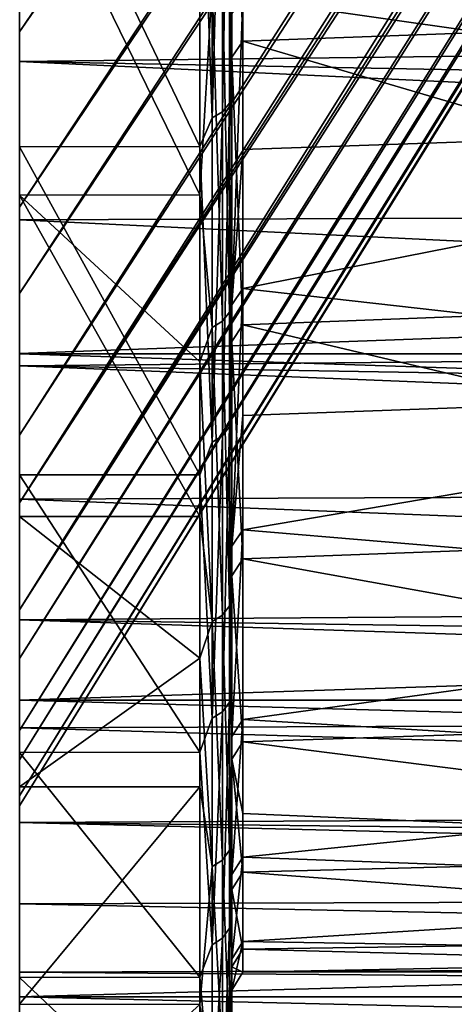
# Model space of a CAD drawing. Header units: millimetres. Extents: x -41 to 9, y -3 to 403.
# Tile 256 of 505: x -40.88 to -38.83, y 300.7 to 305.33. Entities that reach past the tile are written whole.
import ezdxf

# ---------------------------------------------------------------- set-up
doc = ezdxf.new("R2010")
doc.units = ezdxf.units.MM
doc.header["$LTSCALE"] = 81.481481
for name, color, linetype in [('1141', 7, 'CONTINUOUS'), ('1146', 7, 'CONTINUOUS'), ('1147', 7, 'CONTINUOUS'), ('1148', 7, 'CONTINUOUS'), ('1149', 7, 'CONTINUOUS'), ('1150', 7, 'CONTINUOUS'), ('1152', 7, 'CONTINUOUS'), ('1222', 7, 'CONTINUOUS'), ('1224', 7, 'CONTINUOUS'), ('1225', 7, 'CONTINUOUS')]:
    doc.layers.add(name, color=color, linetype=linetype)

msp = doc.modelspace()

# ---------------------------------------------------------------- linework, layer by layer
at = {"layer": '1141', "linetype": 'Continuous'}
for points in [[(-40.875, 305.2783, 67.351), (-40.875, 306.7471, 70.1624), (-27.06, 325.5943, 58.0746), (-40.875, 305.2783, 67.351)], [(-27.06, 325.1783, 57.1555), (-40.875, 305.2783, 67.351), (-27.06, 325.5943, 58.0746), (-27.06, 325.1783, 57.1555)], [(-40.875, 305.7693, 33.6445), (-40.875, 304.453, 36.5305), (-27.06, 325.3661, 44.4105), (-40.875, 305.7693, 33.6445)], [(-27.06, 325.3661, 44.4105), (-40.875, 304.453, 36.5305), (-27.06, 324.9814, 45.3418), (-27.06, 325.3661, 44.4105)], [(-40.875, 304.0467, 64.4281), (-40.875, 305.2783, 67.351), (-27.06, 325.1783, 57.1555), (-40.875, 304.0467, 64.4281)], [(-27.06, 324.8209, 56.2123), (-40.875, 304.0467, 64.4281), (-27.06, 325.1783, 57.1555), (-27.06, 324.8209, 56.2123)], [(-40.875, 304.453, 36.5305), (-40.875, 303.3795, 39.5155), (-27.06, 324.9814, 45.3418), (-40.875, 304.453, 36.5305)], [(-27.06, 324.9814, 45.3418), (-40.875, 303.3795, 39.5155), (-27.06, 324.6557, 46.2961), (-27.06, 324.9814, 45.3418)], [(-40.875, 303.0607, 61.4137), (-40.875, 304.0467, 64.4281), (-27.06, 324.8209, 56.2123), (-40.875, 303.0607, 61.4137)], [(-27.06, 324.5235, 55.2487), (-40.875, 303.0607, 61.4137), (-27.06, 324.8209, 56.2123), (-27.06, 324.5235, 55.2487)], [(-40.875, 303.3795, 39.5155), (-40.875, 302.5564, 42.578), (-27.06, 324.6557, 46.2961), (-40.875, 303.3795, 39.5155)], [(-27.06, 324.6557, 46.2961), (-40.875, 302.5564, 42.578), (-27.06, 324.3905, 47.2693), (-27.06, 324.6557, 46.2961)], [(-27.06, 324.2874, 54.2692), (-40.875, 303.0607, 61.4137), (-27.06, 324.5235, 55.2487), (-27.06, 324.2874, 54.2692)], [(-27.06, 324.3905, 47.2693), (-40.875, 302.5564, 42.578), (-27.06, 324.187, 48.2573), (-27.06, 324.3905, 47.2693)], [(-40.875, 302.327, 58.328), (-40.875, 303.0607, 61.4137), (-27.06, 324.2874, 54.2692), (-40.875, 302.327, 58.328)], [(-27.06, 324.1132, 53.2769), (-40.875, 302.327, 58.328), (-27.06, 324.2874, 54.2692), (-27.06, 324.1132, 53.2769)], [(-40.875, 302.5564, 42.578), (-40.875, 301.9888, 45.6989), (-27.06, 324.187, 48.2573), (-40.875, 302.5564, 42.578)], [(-27.06, 324.187, 48.2573), (-40.875, 301.9888, 45.6989), (-27.06, 324.046, 49.2555), (-27.06, 324.187, 48.2573)], [(-40.875, 301.8505, 55.1918), (-40.875, 302.327, 58.328), (-27.06, 324.1132, 53.2769), (-40.875, 301.8505, 55.1918)], [(-27.06, 324.0016, 52.2752), (-40.875, 301.8505, 55.1918), (-27.06, 324.1132, 53.2769), (-27.06, 324.0016, 52.2752)], [(-40.875, 301.9888, 45.6989), (-40.875, 301.6809, 48.8552), (-27.06, 324.046, 49.2555), (-40.875, 301.9888, 45.6989)], [(-27.06, 324.046, 49.2555), (-40.875, 301.6809, 48.8552), (-27.06, 323.968, 50.2605), (-27.06, 324.046, 49.2555)], [(-40.875, 301.6347, 52.0273), (-40.875, 301.8505, 55.1918), (-27.06, 324.0016, 52.2752), (-40.875, 301.6347, 52.0273)], [(-27.06, 323.9532, 51.2683), (-40.875, 301.6347, 52.0273), (-27.06, 324.0016, 52.2752), (-27.06, 323.9532, 51.2683)], [(-40.875, 301.6809, 48.8552), (-40.875, 301.6347, 52.0273), (-27.06, 323.968, 50.2605), (-40.875, 301.6809, 48.8552)], [(-27.06, 323.968, 50.2605), (-40.875, 301.6347, 52.0273), (-27.06, 323.9532, 51.2683), (-27.06, 323.968, 50.2605)]]:
    msp.add_3dface(points, dxfattribs=at)
at = {"layer": '1146', "linetype": 'Continuous'}
for points in [[(-40.875, 318.361, 85.6479), (-40.875, 321.2193, 87.2768), (-40.875, 303.1919, 68.7168), (-40.875, 318.361, 85.6479)], [(-40.875, 321.2193, 87.2768), (-40.875, 312.4707, 77.7412), (-40.875, 303.1919, 68.7168), (-40.875, 321.2193, 87.2768)], [(-40.875, 315.6427, 83.7939), (-40.875, 318.361, 85.6479), (-40.875, 304.7369, 71.6213), (-40.875, 315.6427, 83.7939)], [(-40.875, 318.361, 85.6479), (-40.875, 303.1919, 68.7168), (-40.875, 304.7369, 71.6213), (-40.875, 318.361, 85.6479)], [(-40.875, 315.6427, 83.7939), (-40.875, 304.7369, 71.6213), (-40.875, 306.5111, 74.3926), (-40.875, 315.6427, 83.7939)], [(-40.875, 312.4707, 77.7412), (-40.875, 310.3559, 75.3758), (-40.875, 303.1919, 68.7168), (-40.875, 312.4707, 77.7412)], [(-40.875, 310.3559, 75.3758), (-40.875, 308.4432, 72.8432), (-40.875, 303.1919, 68.7168), (-40.875, 310.3559, 75.3758)], [(-40.875, 308.4432, 72.8432), (-40.875, 306.7471, 70.1624), (-40.875, 301.8856, 65.6976), (-40.875, 308.4432, 72.8432)], [(-40.875, 308.4432, 72.8432), (-40.875, 301.8856, 65.6976), (-40.875, 303.1919, 68.7168), (-40.875, 308.4432, 72.8432)], [(-40.875, 305.7693, 33.6445), (-40.875, 307.3194, 30.877), (-40.875, 304.5092, 30.7732), (-40.875, 305.7693, 33.6445)], [(-40.875, 307.3194, 30.877), (-40.875, 306.2518, 27.983), (-40.875, 304.5092, 30.7732), (-40.875, 307.3194, 30.877)], [(-40.875, 306.7471, 70.1624), (-40.875, 305.2783, 67.351), (-40.875, 301.8856, 65.6976), (-40.875, 306.7471, 70.1624)], [(-40.875, 305.7693, 33.6445), (-40.875, 304.5092, 30.7732), (-40.875, 302.9968, 33.6944), (-40.875, 305.7693, 33.6445)], [(-40.875, 304.453, 36.5305), (-40.875, 305.7693, 33.6445), (-40.875, 302.9968, 33.6944), (-40.875, 304.453, 36.5305)], [(-40.875, 305.2783, 67.351), (-40.875, 304.0467, 64.4281), (-40.875, 300.8265, 62.5826), (-40.875, 305.2783, 67.351)], [(-40.875, 305.2783, 67.351), (-40.875, 300.8265, 62.5826), (-40.875, 301.8856, 65.6976), (-40.875, 305.2783, 67.351)], [(-40.875, 304.453, 36.5305), (-40.875, 302.9968, 33.6944), (-40.875, 301.7244, 36.7276), (-40.875, 304.453, 36.5305)], [(-40.875, 303.3795, 39.5155), (-40.875, 304.453, 36.5305), (-40.875, 301.7244, 36.7276), (-40.875, 303.3795, 39.5155)], [(-40.875, 304.0467, 64.4281), (-40.875, 303.0607, 61.4137), (-40.875, 300.0217, 59.3938), (-40.875, 304.0467, 64.4281)], [(-40.875, 304.0467, 64.4281), (-40.875, 300.0217, 59.3938), (-40.875, 300.8265, 62.5826), (-40.875, 304.0467, 64.4281)], [(-40.875, 302.5564, 42.578), (-40.875, 303.3795, 39.5155), (-40.875, 300.7002, 39.8533), (-40.875, 302.5564, 42.578)], [(-40.875, 303.3795, 39.5155), (-40.875, 301.7244, 36.7276), (-40.875, 300.7002, 39.8533), (-40.875, 303.3795, 39.5155)], [(-40.875, 303.0607, 61.4137), (-40.875, 302.327, 58.328), (-40.875, 299.4759, 56.1494), (-40.875, 303.0607, 61.4137)], [(-40.875, 303.0607, 61.4137), (-40.875, 299.4759, 56.1494), (-40.875, 300.0217, 59.3938), (-40.875, 303.0607, 61.4137)], [(-40.875, 301.9888, 45.6989), (-40.875, 302.5564, 42.578), (-40.875, 299.9307, 43.0517), (-40.875, 301.9888, 45.6989)], [(-40.875, 302.5564, 42.578), (-40.875, 300.7002, 39.8533), (-40.875, 299.9307, 43.0517), (-40.875, 302.5564, 42.578)], [(-40.875, 302.327, 58.328), (-40.875, 299.1929, 52.8726), (-40.875, 299.4759, 56.1494), (-40.875, 302.327, 58.328)], [(-40.875, 302.327, 58.328), (-40.875, 301.8505, 55.1918), (-40.875, 299.1929, 52.8726), (-40.875, 302.327, 58.328)], [(-40.875, 301.6809, 48.8552), (-40.875, 301.9888, 45.6989), (-40.875, 299.421, 46.302), (-40.875, 301.6809, 48.8552)], [(-40.875, 301.9888, 45.6989), (-40.875, 299.9307, 43.0517), (-40.875, 299.421, 46.302), (-40.875, 301.9888, 45.6989)], [(-40.875, 301.8505, 55.1918), (-40.875, 301.6347, 52.0273), (-40.875, 299.1746, 49.5823), (-40.875, 301.8505, 55.1918)], [(-40.875, 301.8505, 55.1918), (-40.875, 299.1746, 49.5823), (-40.875, 299.1929, 52.8726), (-40.875, 301.8505, 55.1918)], [(-40.875, 301.6347, 52.0273), (-40.875, 301.6809, 48.8552), (-40.875, 299.1746, 49.5823), (-40.875, 301.6347, 52.0273)], [(-40.875, 301.6809, 48.8552), (-40.875, 299.421, 46.302), (-40.875, 299.1746, 49.5823), (-40.875, 301.6809, 48.8552)]]:
    msp.add_3dface(points, dxfattribs=at)
at = {"layer": '1147', "linetype": 'Continuous'}
for points in [[(-40.025, 304.7379, 71.623), (-40.025, 306.5118, 74.3936), (-40.875, 306.5111, 74.3926), (-40.025, 304.7379, 71.623)], [(-40.875, 304.7369, 71.6213), (-40.025, 304.7379, 71.623), (-40.875, 306.5111, 74.3926), (-40.875, 304.7369, 71.6213)], [(-40.025, 306.2526, 27.9819), (-40.025, 304.51, 30.7717), (-40.875, 306.2518, 27.983), (-40.025, 306.2526, 27.9819)], [(-40.875, 306.2518, 27.983), (-40.025, 304.51, 30.7717), (-40.875, 304.5092, 30.7732), (-40.875, 306.2518, 27.983)], [(-40.025, 303.1929, 68.719), (-40.025, 304.7379, 71.623), (-40.875, 304.7369, 71.6213), (-40.025, 303.1929, 68.719)], [(-40.875, 303.1919, 68.7168), (-40.025, 303.1929, 68.719), (-40.875, 304.7369, 71.6213), (-40.875, 303.1919, 68.7168)], [(-40.025, 304.51, 30.7717), (-40.025, 303.7242, 32.2173), (-40.875, 304.5092, 30.7732), (-40.025, 304.51, 30.7717)], [(-40.875, 304.5092, 30.7732), (-40.025, 302.9969, 33.6941), (-40.875, 302.9968, 33.6944), (-40.875, 304.5092, 30.7732)], [(-40.025, 303.7242, 32.2173), (-40.025, 302.9969, 33.6941), (-40.875, 304.5092, 30.7732), (-40.025, 303.7242, 32.2173)], [(-40.025, 301.8867, 65.7002), (-40.025, 303.1929, 68.719), (-40.875, 303.1919, 68.7168), (-40.025, 301.8867, 65.7002)], [(-40.875, 301.8856, 65.6976), (-40.025, 301.8867, 65.7002), (-40.875, 303.1919, 68.7168), (-40.875, 301.8856, 65.6976)], [(-40.025, 302.9969, 33.6941), (-40.025, 302.3298, 35.1988), (-40.875, 302.9968, 33.6944), (-40.025, 302.9969, 33.6941)], [(-40.875, 302.9968, 33.6944), (-40.025, 302.3298, 35.1988), (-40.875, 301.7244, 36.7276), (-40.875, 302.9968, 33.6944)], [(-40.025, 302.3298, 35.1988), (-40.025, 301.724, 36.7288), (-40.875, 301.7244, 36.7276), (-40.025, 302.3298, 35.1988)], [(-40.025, 300.8274, 62.5857), (-40.025, 301.8867, 65.7002), (-40.875, 301.8856, 65.6976), (-40.025, 300.8274, 62.5857)], [(-40.875, 300.8265, 62.5826), (-40.025, 300.8274, 62.5857), (-40.875, 301.8856, 65.6976), (-40.875, 300.8265, 62.5826)], [(-40.875, 301.7244, 36.7276), (-40.025, 301.724, 36.7288), (-40.875, 300.7002, 39.8533), (-40.875, 301.7244, 36.7276)], [(-40.025, 301.724, 36.7288), (-40.025, 300.6997, 39.8552), (-40.875, 300.7002, 39.8533), (-40.025, 301.724, 36.7288)], [(-40.025, 300.0219, 59.3951), (-40.025, 300.8274, 62.5857), (-40.875, 300.8265, 62.5826), (-40.025, 300.0219, 59.3951)], [(-40.875, 300.0217, 59.3938), (-40.025, 300.0219, 59.3951), (-40.875, 300.8265, 62.5826), (-40.875, 300.0217, 59.3938)], [(-40.875, 300.7002, 39.8533), (-40.025, 300.6997, 39.8552), (-40.875, 299.9307, 43.0517), (-40.875, 300.7002, 39.8533)]]:
    msp.add_3dface(points, dxfattribs=at)
at = {"layer": '1148', "linetype": 'Continuous'}
for points in [[(-39.8864, 306.6813, 74.4739), (-39.9189, 306.6415, 74.502), (-39.9189, 304.9004, 71.8122), (-39.8864, 306.6813, 74.4739)], [(-39.8864, 304.9423, 71.7874), (-39.8864, 306.6813, 74.4739), (-39.9189, 304.9004, 71.8122), (-39.8864, 304.9423, 71.7874)], [(-39.8864, 304.9423, 71.7874), (-39.875, 306.6341, 74.3068), (-39.8864, 306.6813, 74.4739), (-39.8864, 304.9423, 71.7874)], [(-39.9676, 306.6149, 74.5207), (-40.025, 306.5118, 74.3936), (-39.9676, 304.8724, 71.8288), (-39.9676, 306.6149, 74.5207)], [(-39.9189, 306.6415, 74.502), (-39.9676, 304.8724, 71.8288), (-39.9189, 304.9004, 71.8122), (-39.9189, 306.6415, 74.502)], [(-39.9676, 306.6149, 74.5207), (-39.9676, 304.8724, 71.8288), (-39.9189, 306.6415, 74.502), (-39.9676, 306.6149, 74.5207)], [(-39.875, 304.8668, 71.5462), (-39.875, 306.6341, 74.3068), (-39.8864, 304.9423, 71.7874), (-39.875, 304.8668, 71.5462)], [(-40.025, 306.5118, 74.3936), (-40.025, 304.7379, 71.623), (-39.9676, 304.8724, 71.8288), (-40.025, 306.5118, 74.3936)], [(-39.875, 306.3722, 28.0728), (-39.875, 304.6367, 30.8523), (-39.8864, 305.5625, 29.2006), (-39.875, 306.3722, 28.0728)], [(-40.025, 304.51, 30.7717), (-40.025, 306.2526, 27.9819), (-39.9676, 305.4938, 29.1572), (-40.025, 304.51, 30.7717)], [(-39.8864, 305.5625, 29.2006), (-39.8864, 303.9583, 31.9698), (-39.9189, 305.5213, 29.1746), (-39.8864, 305.5625, 29.2006)], [(-39.8864, 305.5625, 29.2006), (-39.875, 304.6367, 30.8523), (-39.8864, 303.9583, 31.9698), (-39.8864, 305.5625, 29.2006)], [(-39.9676, 303.8864, 31.9318), (-40.025, 304.51, 30.7717), (-39.9676, 305.4938, 29.1572), (-39.9676, 303.8864, 31.9318)], [(-39.9189, 303.9152, 31.947), (-39.9676, 305.4938, 29.1572), (-39.9189, 305.5213, 29.1746), (-39.9189, 303.9152, 31.947)], [(-39.9676, 303.8864, 31.9318), (-39.9676, 305.4938, 29.1572), (-39.9189, 303.9152, 31.947), (-39.9676, 303.8864, 31.9318)], [(-39.8864, 303.9583, 31.9698), (-39.9189, 303.9152, 31.947), (-39.9189, 305.5213, 29.1746), (-39.8864, 303.9583, 31.9698)], [(-39.8864, 303.4194, 68.9727), (-39.8864, 304.9423, 71.7874), (-39.9189, 303.3757, 68.9942), (-39.8864, 303.4194, 68.9727)], [(-39.8864, 304.9423, 71.7874), (-39.9189, 304.9004, 71.8122), (-39.9189, 303.3757, 68.9942), (-39.8864, 304.9423, 71.7874)], [(-39.8864, 303.4194, 68.9727), (-39.875, 304.8668, 71.5462), (-39.8864, 304.9423, 71.7874), (-39.8864, 303.4194, 68.9727)], [(-39.9189, 304.9004, 71.8122), (-39.9676, 303.3465, 69.0085), (-39.9189, 303.3757, 68.9942), (-39.9189, 304.9004, 71.8122)], [(-39.9676, 304.8724, 71.8288), (-39.9676, 303.3465, 69.0085), (-39.9189, 304.9004, 71.8122), (-39.9676, 304.8724, 71.8288)], [(-39.9676, 304.8724, 71.8288), (-40.025, 304.7379, 71.623), (-39.9676, 303.3465, 69.0085), (-39.9676, 304.8724, 71.8288)], [(-39.875, 303.3275, 68.6527), (-39.875, 304.8668, 71.5462), (-39.8864, 303.4194, 68.9727), (-39.875, 303.3275, 68.6527)], [(-40.025, 304.7379, 71.623), (-40.025, 303.1929, 68.719), (-39.9676, 303.3465, 69.0085), (-40.025, 304.7379, 71.623)], [(-39.875, 304.6367, 30.8523), (-39.875, 303.1304, 33.7628), (-39.8864, 303.9583, 31.9698), (-39.875, 304.6367, 30.8523)], [(-40.025, 303.7242, 32.2173), (-40.025, 304.51, 30.7717), (-39.9676, 303.8864, 31.9318), (-40.025, 303.7242, 32.2173)], [(-39.8864, 303.9583, 31.9698), (-39.8864, 302.5763, 34.8562), (-39.9189, 303.9152, 31.947), (-39.8864, 303.9583, 31.9698)], [(-39.8864, 303.9583, 31.9698), (-39.875, 303.1304, 33.7628), (-39.8864, 302.5763, 34.8562), (-39.8864, 303.9583, 31.9698)], [(-39.9189, 302.5315, 34.8369), (-39.9676, 303.8864, 31.9318), (-39.9189, 303.9152, 31.947), (-39.9189, 302.5315, 34.8369)], [(-39.8864, 302.5763, 34.8562), (-39.9189, 302.5315, 34.8369), (-39.9189, 303.9152, 31.947), (-39.8864, 302.5763, 34.8562)], [(-39.9676, 302.5016, 34.824), (-40.025, 303.7242, 32.2173), (-39.9676, 303.8864, 31.9318), (-39.9676, 302.5016, 34.824)], [(-39.9676, 302.5016, 34.824), (-39.9676, 303.8864, 31.9318), (-39.9189, 302.5315, 34.8369), (-39.9676, 302.5016, 34.824)], [(-40.025, 302.9969, 33.6941), (-40.025, 303.7242, 32.2173), (-39.9676, 302.5016, 34.824), (-40.025, 302.9969, 33.6941)], [(-39.8864, 302.1221, 66.0472), (-39.8864, 303.4194, 68.9727), (-39.9189, 302.0768, 66.0652), (-39.8864, 302.1221, 66.0472)], [(-39.8864, 303.4194, 68.9727), (-39.9189, 303.3757, 68.9942), (-39.9189, 302.0768, 66.0652), (-39.8864, 303.4194, 68.9727)], [(-39.8864, 302.1221, 66.0472), (-39.875, 303.3275, 68.6527), (-39.8864, 303.4194, 68.9727), (-39.8864, 302.1221, 66.0472)], [(-39.9676, 303.3465, 69.0085), (-39.9676, 302.0465, 66.0772), (-39.9189, 303.3757, 68.9942), (-39.9676, 303.3465, 69.0085)], [(-39.9189, 303.3757, 68.9942), (-39.9676, 302.0465, 66.0772), (-39.9189, 302.0768, 66.0652), (-39.9189, 303.3757, 68.9942)], [(-39.9676, 303.3465, 69.0085), (-40.025, 303.1929, 68.719), (-39.9676, 302.0465, 66.0772), (-39.9676, 303.3465, 69.0085)], [(-39.875, 302.0261, 65.6449), (-39.875, 303.3275, 68.6527), (-39.8864, 302.1221, 66.0472), (-39.875, 302.0261, 65.6449)], [(-40.025, 303.1929, 68.719), (-40.025, 301.8867, 65.7002), (-39.9676, 302.0465, 66.0772), (-40.025, 303.1929, 68.719)], [(-39.875, 303.1304, 33.7628), (-39.875, 301.8632, 36.7848), (-39.8864, 302.5763, 34.8562), (-39.875, 303.1304, 33.7628)], [(-40.025, 302.3298, 35.1988), (-40.025, 302.9969, 33.6941), (-39.9676, 302.5016, 34.824), (-40.025, 302.3298, 35.1988)], [(-39.8864, 302.5763, 34.8562), (-39.8864, 301.425, 37.8422), (-39.9189, 302.5315, 34.8369), (-39.8864, 302.5763, 34.8562)], [(-39.8864, 302.5763, 34.8562), (-39.875, 301.8632, 36.7848), (-39.8864, 301.425, 37.8422), (-39.8864, 302.5763, 34.8562)], [(-39.9189, 301.3789, 37.8265), (-39.9676, 302.5016, 34.824), (-39.9189, 302.5315, 34.8369), (-39.9189, 301.3789, 37.8265)], [(-39.8864, 301.425, 37.8422), (-39.9189, 301.3789, 37.8265), (-39.9189, 302.5315, 34.8369), (-39.8864, 301.425, 37.8422)], [(-39.9676, 301.3481, 37.816), (-40.025, 302.3298, 35.1988), (-39.9676, 302.5016, 34.824), (-39.9676, 301.3481, 37.816)], [(-39.9676, 301.3481, 37.816), (-39.9676, 302.5016, 34.824), (-39.9189, 301.3789, 37.8265), (-39.9676, 301.3481, 37.816)], [(-40.025, 301.724, 36.7288), (-40.025, 302.3298, 35.1988), (-39.9676, 301.3481, 37.816), (-40.025, 301.724, 36.7288)], [(-39.8864, 302.1221, 66.0472), (-39.9189, 302.0768, 66.0652), (-39.9189, 301.0117, 63.0433), (-39.8864, 302.1221, 66.0472)], [(-39.8864, 301.0582, 63.029), (-39.8864, 302.1221, 66.0472), (-39.9189, 301.0117, 63.0433), (-39.8864, 301.0582, 63.029)], [(-39.8864, 301.0582, 63.029), (-39.875, 302.0261, 65.6449), (-39.8864, 302.1221, 66.0472), (-39.8864, 301.0582, 63.029)], [(-39.9676, 302.0465, 66.0772), (-39.9676, 300.9806, 63.053), (-39.9189, 302.0768, 66.0652), (-39.9676, 302.0465, 66.0772)], [(-39.9189, 302.0768, 66.0652), (-39.9676, 300.9806, 63.053), (-39.9189, 301.0117, 63.0433), (-39.9189, 302.0768, 66.0652)], [(-39.9676, 302.0465, 66.0772), (-40.025, 301.8867, 65.7002), (-39.9676, 300.9806, 63.053), (-39.9676, 302.0465, 66.0772)], [(-39.875, 300.9708, 62.5419), (-39.875, 302.0261, 65.6449), (-39.8864, 301.0582, 63.029), (-39.875, 300.9708, 62.5419)], [(-40.025, 301.8867, 65.7002), (-40.025, 300.8274, 62.5857), (-39.9676, 300.9806, 63.053), (-40.025, 301.8867, 65.7002)], [(-39.875, 301.8632, 36.7848), (-39.875, 300.8432, 39.8988), (-39.8864, 301.425, 37.8422), (-39.875, 301.8632, 36.7848)], [(-40.025, 300.6997, 39.8552), (-40.025, 301.724, 36.7288), (-39.9676, 301.3481, 37.816), (-40.025, 300.6997, 39.8552)], [(-39.8864, 301.425, 37.8422), (-39.8864, 300.5116, 40.9094), (-39.9189, 301.3789, 37.8265), (-39.8864, 301.425, 37.8422)], [(-39.8864, 301.425, 37.8422), (-39.875, 300.8432, 39.8988), (-39.8864, 300.5116, 40.9094), (-39.8864, 301.425, 37.8422)], [(-39.9189, 300.4644, 40.8973), (-39.9676, 301.3481, 37.816), (-39.9189, 301.3789, 37.8265), (-39.9189, 300.4644, 40.8973)], [(-39.8864, 300.5116, 40.9094), (-39.9189, 300.4644, 40.8973), (-39.9189, 301.3789, 37.8265), (-39.8864, 300.5116, 40.9094)], [(-39.9676, 300.4328, 40.8892), (-40.025, 300.6997, 39.8552), (-39.9676, 301.3481, 37.816), (-39.9676, 300.4328, 40.8892)], [(-39.9676, 300.4328, 40.8892), (-39.9676, 301.3481, 37.816), (-39.9189, 300.4644, 40.8973), (-39.9676, 300.4328, 40.8892)], [(-39.8864, 301.0582, 63.029), (-39.9189, 301.0117, 63.0433), (-39.9189, 300.187, 59.9472), (-39.8864, 301.0582, 63.029)], [(-39.8864, 300.2345, 59.9365), (-39.8864, 301.0582, 63.029), (-39.9189, 300.187, 59.9472), (-39.8864, 300.2345, 59.9365)], [(-39.8864, 300.2345, 59.9365), (-39.875, 300.9708, 62.5419), (-39.8864, 301.0582, 63.029), (-39.8864, 300.2345, 59.9365)], [(-39.9676, 300.9806, 63.053), (-39.9676, 300.1552, 59.9544), (-39.9189, 301.0117, 63.0433), (-39.9676, 300.9806, 63.053)], [(-39.9189, 301.0117, 63.0433), (-39.9676, 300.1552, 59.9544), (-39.9189, 300.187, 59.9472), (-39.9189, 301.0117, 63.0433)], [(-39.9676, 300.9806, 63.053), (-40.025, 300.8274, 62.5857), (-39.9676, 300.1552, 59.9544), (-39.9676, 300.9806, 63.053)], [(-39.875, 300.1689, 59.3651), (-39.875, 300.9708, 62.5419), (-39.8864, 300.2345, 59.9365), (-39.875, 300.1689, 59.3651)], [(-40.025, 300.8274, 62.5857), (-40.025, 300.0219, 59.3951), (-39.9676, 300.1552, 59.9544), (-40.025, 300.8274, 62.5857)], [(-39.875, 300.8432, 39.8988), (-39.875, 300.077, 43.0851), (-39.8864, 300.5116, 40.9094), (-39.875, 300.8432, 39.8988)]]:
    msp.add_3dface(points, dxfattribs=at)
at = {"layer": '1149', "linetype": 'Continuous'}
for points in [[(-39.875, 310.4878, 25.1483), (-39.875, 308.5037, 27.6064), (-39.875, 304.6367, 30.8523), (-39.875, 310.4878, 25.1483)], [(-39.875, 306.3722, 28.0728), (-39.875, 310.4878, 25.1483), (-39.875, 304.6367, 30.8523), (-39.875, 306.3722, 28.0728)], [(-39.875, 308.5037, 27.6064), (-39.875, 306.7231, 30.2172), (-39.875, 304.6367, 30.8523), (-39.875, 308.5037, 27.6064)], [(-39.875, 305.3632, 69.4275), (-39.875, 306.9579, 72.1542), (-39.875, 304.8668, 71.5462), (-39.875, 305.3632, 69.4275)], [(-39.875, 304.8668, 71.5462), (-39.875, 306.9579, 72.1542), (-39.875, 306.6341, 74.3068), (-39.875, 304.8668, 71.5462)], [(-39.875, 306.7231, 30.2172), (-39.875, 305.1586, 32.9625), (-39.875, 303.1304, 33.7628), (-39.875, 306.7231, 30.2172)], [(-39.875, 304.6367, 30.8523), (-39.875, 306.7231, 30.2172), (-39.875, 303.1304, 33.7628), (-39.875, 304.6367, 30.8523)], [(-39.875, 303.993, 66.5811), (-39.875, 305.3632, 69.4275), (-39.875, 303.3275, 68.6527), (-39.875, 303.993, 66.5811)], [(-39.875, 303.3275, 68.6527), (-39.875, 305.3632, 69.4275), (-39.875, 304.8668, 71.5462), (-39.875, 303.3275, 68.6527)], [(-39.875, 305.1586, 32.9625), (-39.875, 303.8201, 35.8246), (-39.875, 301.8632, 36.7848), (-39.875, 305.1586, 32.9625)], [(-39.875, 303.1304, 33.7628), (-39.875, 305.1586, 32.9625), (-39.875, 301.8632, 36.7848), (-39.875, 303.1304, 33.7628)], [(-39.875, 302.856, 63.6335), (-39.875, 303.993, 66.5811), (-39.875, 302.0261, 65.6449), (-39.875, 302.856, 63.6335)], [(-39.875, 302.0261, 65.6449), (-39.875, 303.993, 66.5811), (-39.875, 303.3275, 68.6527), (-39.875, 302.0261, 65.6449)], [(-39.875, 303.8201, 35.8246), (-39.875, 302.7162, 38.7856), (-39.875, 300.8432, 39.8988), (-39.875, 303.8201, 35.8246)], [(-39.875, 301.8632, 36.7848), (-39.875, 303.8201, 35.8246), (-39.875, 300.8432, 39.8988), (-39.875, 301.8632, 36.7848)], [(-39.875, 301.9599, 60.6037), (-39.875, 302.856, 63.6335), (-39.875, 300.9708, 62.5419), (-39.875, 301.9599, 60.6037)], [(-39.875, 300.9708, 62.5419), (-39.875, 302.856, 63.6335), (-39.875, 302.0261, 65.6449), (-39.875, 300.9708, 62.5419)], [(-39.875, 302.7162, 38.7856), (-39.875, 301.8543, 41.8247), (-39.875, 300.077, 43.0851), (-39.875, 302.7162, 38.7856)], [(-39.875, 300.8432, 39.8988), (-39.875, 302.7162, 38.7856), (-39.875, 300.077, 43.0851), (-39.875, 300.8432, 39.8988)], [(-39.875, 301.3105, 57.5116), (-39.875, 301.9599, 60.6037), (-39.875, 300.1689, 59.3651), (-39.875, 301.3105, 57.5116)], [(-39.875, 300.1689, 59.3651), (-39.875, 301.9599, 60.6037), (-39.875, 300.9708, 62.5419), (-39.875, 300.1689, 59.3651)], [(-39.875, 301.8543, 41.8247), (-39.875, 301.2397, 44.9243), (-39.875, 299.5696, 46.3228), (-39.875, 301.8543, 41.8247)], [(-39.875, 300.077, 43.0851), (-39.875, 301.8543, 41.8247), (-39.875, 299.5696, 46.3228), (-39.875, 300.077, 43.0851)], [(-39.875, 300.912, 54.3772), (-39.875, 301.3105, 57.5116), (-39.875, 299.625, 56.1331), (-39.875, 300.912, 54.3772)], [(-39.875, 299.625, 56.1331), (-39.875, 301.3105, 57.5116), (-39.875, 300.1689, 59.3651), (-39.875, 299.625, 56.1331)], [(-39.875, 301.2397, 44.9243), (-39.875, 300.8765, 48.0626), (-39.875, 299.5696, 46.3228), (-39.875, 301.2397, 44.9243)], [(-39.875, 300.767, 51.2208), (-39.875, 300.912, 54.3772), (-39.875, 299.3429, 52.8687), (-39.875, 300.767, 51.2208)], [(-39.875, 299.3429, 52.8687), (-39.875, 300.912, 54.3772), (-39.875, 299.625, 56.1331), (-39.875, 299.3429, 52.8687)], [(-39.875, 299.5696, 46.3228), (-39.875, 300.8765, 48.0626), (-39.875, 299.3244, 49.5911), (-39.875, 299.5696, 46.3228)], [(-39.875, 300.8765, 48.0626), (-39.875, 300.767, 51.2208), (-39.875, 299.3244, 49.5911), (-39.875, 300.8765, 48.0626)], [(-39.875, 299.3244, 49.5911), (-39.875, 300.767, 51.2208), (-39.875, 299.3429, 52.8687), (-39.875, 299.3244, 49.5911)]]:
    msp.add_3dface(points, dxfattribs=at)
at = {"layer": '1150', "linetype": 'Continuous'}
for points in [[(-39.8233, 306.7952, 30.2596), (-39.8233, 305.2341, 32.9985), (-39.875, 306.7231, 30.2172), (-39.8233, 306.7952, 30.2596)], [(-39.875, 306.7231, 30.2172), (-39.8233, 305.2341, 32.9985), (-39.875, 305.1586, 32.9625), (-39.875, 306.7231, 30.2172)], [(-39.8233, 304.7244, 67.981), (-39.8233, 305.4369, 69.388), (-39.875, 303.993, 66.5811), (-39.8233, 304.7244, 67.981)], [(-39.875, 303.993, 66.5811), (-39.8233, 305.4369, 69.388), (-39.875, 305.3632, 69.4275), (-39.875, 303.993, 66.5811)], [(-39.8233, 305.2341, 32.9985), (-39.8233, 303.8985, 35.854), (-39.875, 305.1586, 32.9625), (-39.8233, 305.2341, 32.9985)], [(-39.875, 305.1586, 32.9625), (-39.8233, 303.8985, 35.854), (-39.875, 303.8201, 35.8246), (-39.875, 305.1586, 32.9625)], [(-39.8233, 304.0689, 66.5461), (-39.8233, 304.7244, 67.981), (-39.875, 303.993, 66.5811), (-39.8233, 304.0689, 66.5461)], [(-39.8233, 303.4718, 65.086), (-39.8233, 304.0689, 66.5461), (-39.875, 302.856, 63.6335), (-39.8233, 303.4718, 65.086)], [(-39.875, 302.856, 63.6335), (-39.8233, 304.0689, 66.5461), (-39.875, 303.993, 66.5811), (-39.875, 302.856, 63.6335)], [(-39.8233, 303.8985, 35.854), (-39.8233, 302.7968, 38.808), (-39.875, 303.8201, 35.8246), (-39.8233, 303.8985, 35.854)], [(-39.875, 303.8201, 35.8246), (-39.8233, 302.7968, 38.808), (-39.875, 302.7162, 38.7856), (-39.875, 303.8201, 35.8246)], [(-39.8233, 302.9341, 63.6033), (-39.8233, 303.4718, 65.086), (-39.875, 302.856, 63.6335), (-39.8233, 302.9341, 63.6033)], [(-39.875, 301.9599, 60.6037), (-39.8233, 302.9341, 63.6033), (-39.875, 302.856, 63.6335), (-39.875, 301.9599, 60.6037)], [(-39.8233, 302.0401, 60.5798), (-39.8233, 302.9341, 63.6033), (-39.875, 301.9599, 60.6037), (-39.8233, 302.0401, 60.5798)], [(-39.8233, 302.7968, 38.808), (-39.8233, 301.9362, 41.842), (-39.875, 302.7162, 38.7856), (-39.8233, 302.7968, 38.808)], [(-39.875, 302.7162, 38.7856), (-39.8233, 301.9362, 41.842), (-39.875, 301.8543, 41.8247), (-39.875, 302.7162, 38.7856)], [(-39.8233, 301.3925, 57.4946), (-39.8233, 302.0401, 60.5798), (-39.875, 301.3105, 57.5116), (-39.8233, 301.3925, 57.4946)], [(-39.875, 301.3105, 57.5116), (-39.8233, 302.0401, 60.5798), (-39.875, 301.9599, 60.6037), (-39.875, 301.3105, 57.5116)], [(-39.8233, 301.9362, 41.842), (-39.8233, 301.5981, 43.383), (-39.875, 301.8543, 41.8247), (-39.8233, 301.9362, 41.842)], [(-39.8233, 301.5981, 43.383), (-39.8233, 301.3225, 44.936), (-39.875, 301.8543, 41.8247), (-39.8233, 301.5981, 43.383)], [(-39.875, 301.8543, 41.8247), (-39.8233, 301.3225, 44.936), (-39.875, 301.2397, 44.9243), (-39.875, 301.8543, 41.8247)], [(-39.8233, 300.9951, 54.3673), (-39.8233, 301.3925, 57.4946), (-39.875, 300.912, 54.3772), (-39.8233, 300.9951, 54.3673)], [(-39.875, 300.912, 54.3772), (-39.8233, 301.3925, 57.4946), (-39.875, 301.3105, 57.5116), (-39.875, 300.912, 54.3772)], [(-39.8233, 301.3225, 44.936), (-39.8233, 300.96, 48.0678), (-39.875, 301.2397, 44.9243), (-39.8233, 301.3225, 44.936)], [(-39.875, 301.2397, 44.9243), (-39.8233, 300.96, 48.0678), (-39.875, 300.8765, 48.0626), (-39.875, 301.2397, 44.9243)], [(-39.8233, 300.8506, 51.2178), (-39.8233, 300.9951, 54.3673), (-39.875, 300.767, 51.2208), (-39.8233, 300.8506, 51.2178)], [(-39.875, 300.767, 51.2208), (-39.8233, 300.9951, 54.3673), (-39.875, 300.912, 54.3772), (-39.875, 300.767, 51.2208)], [(-39.8233, 300.96, 48.0678), (-39.8233, 300.8506, 51.2178), (-39.875, 300.8765, 48.0626), (-39.8233, 300.96, 48.0678)], [(-39.875, 300.8765, 48.0626), (-39.8233, 300.8506, 51.2178), (-39.875, 300.767, 51.2208), (-39.875, 300.8765, 48.0626)]]:
    msp.add_3dface(points, dxfattribs=at)
at = {"layer": '1152', "linetype": 'Continuous'}
for points in [[(-39.8233, 306.7952, 30.2596), (-35.7977, 305.3796, 32.7202), (-39.8233, 305.2341, 32.9985), (-39.8233, 306.7952, 30.2596)], [(-35.7977, 304.862, 68.2639), (-35.7977, 306.3248, 70.9676), (-39.8233, 305.4369, 69.388), (-35.7977, 304.862, 68.2639)], [(-39.8233, 304.7244, 67.981), (-35.7977, 304.862, 68.2639), (-39.8233, 305.4369, 69.388), (-39.8233, 304.7244, 67.981)], [(-35.7977, 305.3796, 32.7202), (-35.7977, 304.0521, 35.4929), (-39.8233, 305.2341, 32.9985), (-35.7977, 305.3796, 32.7202)], [(-39.8233, 305.2341, 32.9985), (-35.7977, 304.0521, 35.4929), (-39.8233, 303.8985, 35.854), (-39.8233, 305.2341, 32.9985)], [(-35.7977, 303.6158, 65.4538), (-35.7977, 304.862, 68.2639), (-39.8233, 304.0689, 66.5461), (-35.7977, 303.6158, 65.4538)], [(-39.8233, 304.0689, 66.5461), (-35.7977, 304.862, 68.2639), (-39.8233, 304.7244, 67.981), (-39.8233, 304.0689, 66.5461)], [(-39.8233, 303.4718, 65.086), (-35.7977, 303.6158, 65.4538), (-39.8233, 304.0689, 66.5461), (-39.8233, 303.4718, 65.086)], [(-35.7977, 304.0521, 35.4929), (-35.7977, 302.9462, 38.3611), (-39.8233, 303.8985, 35.854), (-35.7977, 304.0521, 35.4929)], [(-39.8233, 303.8985, 35.854), (-35.7977, 302.9462, 38.3611), (-39.8233, 302.7968, 38.808), (-39.8233, 303.8985, 35.854)], [(-35.7977, 302.5939, 62.5546), (-35.7977, 303.6158, 65.4538), (-39.8233, 302.9341, 63.6033), (-35.7977, 302.5939, 62.5546)], [(-39.8233, 302.9341, 63.6033), (-35.7977, 303.6158, 65.4538), (-39.8233, 303.4718, 65.086), (-39.8233, 302.9341, 63.6033)], [(-35.7977, 302.9462, 38.3611), (-35.7977, 302.0688, 41.3073), (-39.8233, 302.7968, 38.808), (-35.7977, 302.9462, 38.3611)], [(-39.8233, 302.0401, 60.5798), (-35.7977, 302.5939, 62.5546), (-39.8233, 302.9341, 63.6033), (-39.8233, 302.0401, 60.5798)], [(-39.8233, 302.7968, 38.808), (-35.7977, 302.0688, 41.3073), (-39.8233, 301.9362, 41.842), (-39.8233, 302.7968, 38.808)], [(-35.7977, 301.8027, 59.5841), (-35.7977, 302.5939, 62.5546), (-39.8233, 302.0401, 60.5798), (-35.7977, 301.8027, 59.5841)], [(-35.7977, 302.0688, 41.3073), (-35.7977, 301.4253, 44.3132), (-39.8233, 301.9362, 41.842), (-35.7977, 302.0688, 41.3073)], [(-39.8233, 301.3925, 57.4946), (-35.7977, 301.8027, 59.5841), (-39.8233, 302.0401, 60.5798), (-39.8233, 301.3925, 57.4946)], [(-39.8233, 301.9362, 41.842), (-35.7977, 301.4253, 44.3132), (-39.8233, 301.5981, 43.383), (-39.8233, 301.9362, 41.842)], [(-35.7977, 301.2469, 56.5607), (-35.7977, 301.8027, 59.5841), (-39.8233, 301.3925, 57.4946), (-35.7977, 301.2469, 56.5607)], [(-39.8233, 301.5981, 43.383), (-35.7977, 301.4253, 44.3132), (-39.8233, 301.3225, 44.936), (-39.8233, 301.5981, 43.383)], [(-35.7977, 301.4253, 44.3132), (-35.7977, 301.0195, 47.3604), (-39.8233, 301.3225, 44.936), (-35.7977, 301.4253, 44.3132)], [(-39.8233, 300.9951, 54.3673), (-35.7977, 301.2469, 56.5607), (-39.8233, 301.3925, 57.4946), (-39.8233, 300.9951, 54.3673)], [(-39.8233, 301.3225, 44.936), (-35.7977, 301.0195, 47.3604), (-39.8233, 300.96, 48.0678), (-39.8233, 301.3225, 44.936)], [(-35.7977, 300.9301, 53.5031), (-35.7977, 301.2469, 56.5607), (-39.8233, 300.9951, 54.3673), (-35.7977, 300.9301, 53.5031)], [(-35.7977, 301.0195, 47.3604), (-35.7977, 300.8542, 50.43), (-39.8233, 300.96, 48.0678), (-35.7977, 301.0195, 47.3604)], [(-39.8233, 300.8506, 51.2178), (-35.7977, 300.9301, 53.5031), (-39.8233, 300.9951, 54.3673), (-39.8233, 300.8506, 51.2178)], [(-39.8233, 300.96, 48.0678), (-35.7977, 300.8542, 50.43), (-39.8233, 300.8506, 51.2178), (-39.8233, 300.96, 48.0678)], [(-35.7977, 300.8542, 50.43), (-35.7977, 300.9301, 53.5031), (-39.8233, 300.8506, 51.2178), (-35.7977, 300.8542, 50.43)]]:
    msp.add_3dface(points, dxfattribs=at)
at = {"layer": '1222', "linetype": 'Continuous'}
for points in [[(9.125, 305.6167, 26.0192), (9.125, 303.7623, 28.7946), (-40.875, 305.6164, 26.0197), (9.125, 305.6167, 26.0192)], [(-40.875, 303.7627, 73.206), (9.125, 305.6164, 75.9804), (-40.875, 305.6165, 75.9804), (-40.875, 303.7627, 73.206)], [(-40.875, 305.6164, 26.0197), (9.125, 303.7623, 28.7946), (-40.875, 303.7621, 28.795), (-40.875, 305.6164, 26.0197)], [(9.125, 303.7623, 73.2054), (9.125, 305.6164, 75.9804), (-40.875, 303.7627, 73.206), (9.125, 303.7623, 73.2054)], [(-40.875, 302.1321, 70.2944), (9.125, 303.7623, 73.2054), (-40.875, 303.7627, 73.206), (-40.875, 302.1321, 70.2944)], [(9.125, 302.1317, 70.2936), (9.125, 303.7623, 73.2054), (-40.875, 302.1321, 70.2944), (9.125, 302.1317, 70.2936)], [(9.125, 303.7623, 28.7946), (9.125, 302.1317, 31.7065), (-40.875, 303.7621, 28.795), (9.125, 303.7623, 28.7946)], [(-40.875, 303.7621, 28.795), (9.125, 302.1317, 31.7065), (-40.875, 302.1315, 31.7069), (-40.875, 303.7621, 28.795)], [(-40.875, 300.735, 67.2638), (9.125, 302.1317, 70.2936), (-40.875, 302.1321, 70.2944), (-40.875, 300.735, 67.2638)], [(9.125, 302.1317, 31.7065), (9.125, 300.7348, 34.7368), (-40.875, 302.1315, 31.7069), (9.125, 302.1317, 31.7065)], [(9.125, 300.7347, 67.2631), (9.125, 302.1317, 70.2936), (-40.875, 300.735, 67.2638), (9.125, 300.7347, 67.2631)], [(-40.875, 302.1315, 31.7069), (9.125, 300.7348, 34.7368), (-40.875, 300.7345, 34.7374), (-40.875, 302.1315, 31.7069)], [(-40.875, 299.5801, 64.1333), (9.125, 300.7347, 67.2631), (-40.875, 300.735, 67.2638), (-40.875, 299.5801, 64.1333)], [(9.125, 300.7348, 34.7368), (9.125, 299.5797, 37.868), (-40.875, 300.7345, 34.7374), (9.125, 300.7348, 34.7368)], [(9.125, 299.5799, 64.1325), (9.125, 300.7347, 67.2631), (-40.875, 299.5801, 64.1333), (9.125, 299.5799, 64.1325)], [(-40.875, 300.7345, 34.7374), (9.125, 299.5797, 37.868), (-40.875, 299.5795, 37.8686), (-40.875, 300.7345, 34.7374)]]:
    msp.add_3dface(points, dxfattribs=at)
at = {"layer": '1224', "linetype": 'Continuous'}
for points in [[(-40.875, 303.7621, 28.795), (-40.875, 302.1315, 31.7069), (-40.875, 320.7065, 13.1317), (-40.875, 303.7621, 28.795)], [(-40.875, 303.7621, 28.795), (-40.875, 320.7065, 13.1317), (-40.875, 317.7946, 14.7623), (-40.875, 303.7621, 28.795)], [(-40.875, 320.7065, 13.1317), (-40.875, 302.1315, 31.7069), (-40.875, 311.8572, 22.8572), (-40.875, 320.7065, 13.1317)], [(-40.875, 305.6164, 26.0197), (-40.875, 303.7621, 28.795), (-40.875, 317.7946, 14.7623), (-40.875, 305.6164, 26.0197)], [(-40.875, 302.1315, 31.7069), (-40.875, 300.7345, 34.7374), (-40.875, 311.8572, 22.8572), (-40.875, 302.1315, 31.7069)], [(-40.875, 311.8572, 22.8572), (-40.875, 300.7345, 34.7374), (-40.875, 309.6837, 25.2132), (-40.875, 311.8572, 22.8572)], [(-40.875, 309.6837, 25.2132), (-40.875, 300.7345, 34.7374), (-40.875, 307.7071, 27.736), (-40.875, 309.6837, 25.2132)], [(-40.875, 307.7071, 27.736), (-40.875, 300.7345, 34.7374), (-40.875, 305.9395, 30.4107), (-40.875, 307.7071, 27.736)], [(-40.875, 305.1379, 70.2009), (-40.875, 303.7627, 73.206), (-40.875, 306.796, 72.9439), (-40.875, 305.1379, 70.2009)], [(-40.875, 303.7627, 73.206), (-40.875, 305.6165, 75.9804), (-40.875, 306.796, 72.9439), (-40.875, 303.7627, 73.206)], [(-40.875, 300.7345, 34.7374), (-40.875, 299.5795, 37.8686), (-40.875, 305.9395, 30.4107), (-40.875, 300.7345, 34.7374)], [(-40.875, 305.9395, 30.4107), (-40.875, 299.5795, 37.8686), (-40.875, 304.3931, 33.2183), (-40.875, 305.9395, 30.4107)], [(-40.875, 302.1321, 70.2944), (-40.875, 303.7627, 73.206), (-40.875, 305.1379, 70.2009), (-40.875, 302.1321, 70.2944)], [(-40.875, 303.7059, 67.3333), (-40.875, 302.1321, 70.2944), (-40.875, 305.1379, 70.2009), (-40.875, 303.7059, 67.3333)], [(-40.875, 304.3931, 33.2183), (-40.875, 298.674, 41.0796), (-40.875, 303.0778, 36.1409), (-40.875, 304.3931, 33.2183)], [(-40.875, 299.5795, 37.8686), (-40.875, 298.674, 41.0796), (-40.875, 304.3931, 33.2183), (-40.875, 299.5795, 37.8686)], [(-40.875, 300.735, 67.2638), (-40.875, 302.1321, 70.2944), (-40.875, 303.7059, 67.3333), (-40.875, 300.735, 67.2638)], [(-40.875, 302.5093, 64.36), (-40.875, 300.735, 67.2638), (-40.875, 303.7059, 67.3333), (-40.875, 302.5093, 64.36)], [(-40.875, 303.0778, 36.1409), (-40.875, 298.674, 41.0796), (-40.875, 302.0018, 39.1603), (-40.875, 303.0778, 36.1409)], [(-40.875, 299.5801, 64.1333), (-40.875, 300.735, 67.2638), (-40.875, 302.5093, 64.36), (-40.875, 299.5801, 64.1333)], [(-40.875, 301.5559, 61.3002), (-40.875, 299.5801, 64.1333), (-40.875, 302.5093, 64.36), (-40.875, 301.5559, 61.3002)], [(-40.875, 298.674, 41.0796), (-40.875, 298.0231, 44.3527), (-40.875, 302.0018, 39.1603), (-40.875, 298.674, 41.0796)], [(-40.875, 302.0018, 39.1603), (-40.875, 298.0231, 44.3527), (-40.875, 301.1725, 42.2555), (-40.875, 302.0018, 39.1603)], [(-40.875, 298.6744, 60.9219), (-40.875, 299.5801, 64.1333), (-40.875, 301.5559, 61.3002), (-40.875, 298.6744, 60.9219)], [(-40.875, 300.8518, 58.1736), (-40.875, 298.6744, 60.9219), (-40.875, 301.5559, 61.3002), (-40.875, 300.8518, 58.1736)], [(-40.875, 298.0231, 44.3527), (-40.875, 297.631, 47.666), (-40.875, 301.1725, 42.2555), (-40.875, 298.0231, 44.3527)], [(-40.875, 301.1725, 42.2555), (-40.875, 297.631, 47.666), (-40.875, 300.5947, 45.4084), (-40.875, 301.1725, 42.2555)], [(-40.875, 300.4015, 55.0003), (-40.875, 298.0234, 57.6492), (-40.875, 300.8518, 58.1736), (-40.875, 300.4015, 55.0003)], [(-40.875, 298.0234, 57.6492), (-40.875, 298.6744, 60.9219), (-40.875, 300.8518, 58.1736), (-40.875, 298.0234, 57.6492)]]:
    msp.add_3dface(points, dxfattribs=at)
at = {"layer": '1225', "linetype": 'Continuous'}
for points in [[(-40.875, 305.1379, 70.2009), (-40.875, 306.796, 72.9439), (-15.675, 305.4375, 70.7351), (-40.875, 305.1379, 70.2009)], [(-15.675, 306.0209, 30.2766), (-40.875, 305.9395, 30.4107), (-15.675, 304.4869, 33.0318), (-15.675, 306.0209, 30.2766)], [(-40.875, 305.9395, 30.4107), (-40.875, 304.3931, 33.2183), (-15.675, 304.4869, 33.0318), (-40.875, 305.9395, 30.4107)], [(-15.675, 304.6609, 69.308), (-40.875, 305.1379, 70.2009), (-15.675, 305.4375, 70.7351), (-15.675, 304.6609, 69.308)], [(-40.875, 303.7059, 67.3333), (-40.875, 305.1379, 70.2009), (-15.675, 303.9432, 67.8508), (-40.875, 303.7059, 67.3333)], [(-15.675, 303.9432, 67.8508), (-40.875, 305.1379, 70.2009), (-15.675, 304.6609, 69.308), (-15.675, 303.9432, 67.8508)], [(-15.675, 304.4869, 33.0318), (-40.875, 304.3931, 33.2183), (-15.675, 303.1755, 35.9005), (-15.675, 304.4869, 33.0318)], [(-40.875, 304.3931, 33.2183), (-40.875, 303.0778, 36.1409), (-15.675, 303.1755, 35.9005), (-40.875, 304.3931, 33.2183)], [(-15.675, 303.2854, 66.3649), (-40.875, 303.7059, 67.3333), (-15.675, 303.9432, 67.8508), (-15.675, 303.2854, 66.3649)], [(-15.675, 302.6888, 64.8532), (-40.875, 303.7059, 67.3333), (-15.675, 303.2854, 66.3649), (-15.675, 302.6888, 64.8532)], [(-40.875, 302.5093, 64.36), (-40.875, 303.7059, 67.3333), (-15.675, 302.6888, 64.8532), (-40.875, 302.5093, 64.36)], [(-15.675, 303.1755, 35.9005), (-40.875, 303.0778, 36.1409), (-15.675, 302.0952, 38.8646), (-15.675, 303.1755, 35.9005)], [(-40.875, 303.0778, 36.1409), (-40.875, 302.0018, 39.1603), (-15.675, 302.0952, 38.8646), (-40.875, 303.0778, 36.1409)], [(-15.675, 302.1543, 63.3185), (-40.875, 302.5093, 64.36), (-15.675, 302.6888, 64.8532), (-15.675, 302.1543, 63.3185)], [(-40.875, 301.5559, 61.3002), (-40.875, 302.5093, 64.36), (-15.675, 301.6831, 61.7637), (-40.875, 301.5559, 61.3002)], [(-15.675, 301.6831, 61.7637), (-40.875, 302.5093, 64.36), (-15.675, 302.1543, 63.3185), (-15.675, 301.6831, 61.7637)], [(-15.675, 302.0952, 38.8646), (-40.875, 302.0018, 39.1603), (-15.675, 301.2534, 41.9036), (-15.675, 302.0952, 38.8646)], [(-40.875, 302.0018, 39.1603), (-40.875, 301.1725, 42.2555), (-15.675, 301.2534, 41.9036), (-40.875, 302.0018, 39.1603)], [(-15.675, 301.2757, 60.1905), (-40.875, 301.5559, 61.3002), (-15.675, 301.6831, 61.7637), (-15.675, 301.2757, 60.1905)], [(-40.875, 300.8518, 58.1736), (-40.875, 301.5559, 61.3002), (-15.675, 300.9327, 58.6017), (-40.875, 300.8518, 58.1736)], [(-15.675, 300.9327, 58.6017), (-40.875, 301.5559, 61.3002), (-15.675, 301.2757, 60.1905), (-15.675, 300.9327, 58.6017)], [(-40.875, 301.1725, 42.2555), (-15.675, 300.6549, 45), (-15.675, 301.2534, 41.9036), (-40.875, 301.1725, 42.2555)], [(-40.875, 301.1725, 42.2555), (-40.875, 300.5947, 45.4084), (-15.675, 300.6549, 45), (-40.875, 301.1725, 42.2555)], [(-15.675, 300.6549, 57), (-40.875, 300.8518, 58.1736), (-15.675, 300.9327, 58.6017), (-15.675, 300.6549, 57)], [(-40.875, 300.4015, 55.0003), (-40.875, 300.8518, 58.1736), (-15.675, 300.6549, 57), (-40.875, 300.4015, 55.0003)]]:
    msp.add_3dface(points, dxfattribs=at)

doc.saveas('drawing.dxf')
